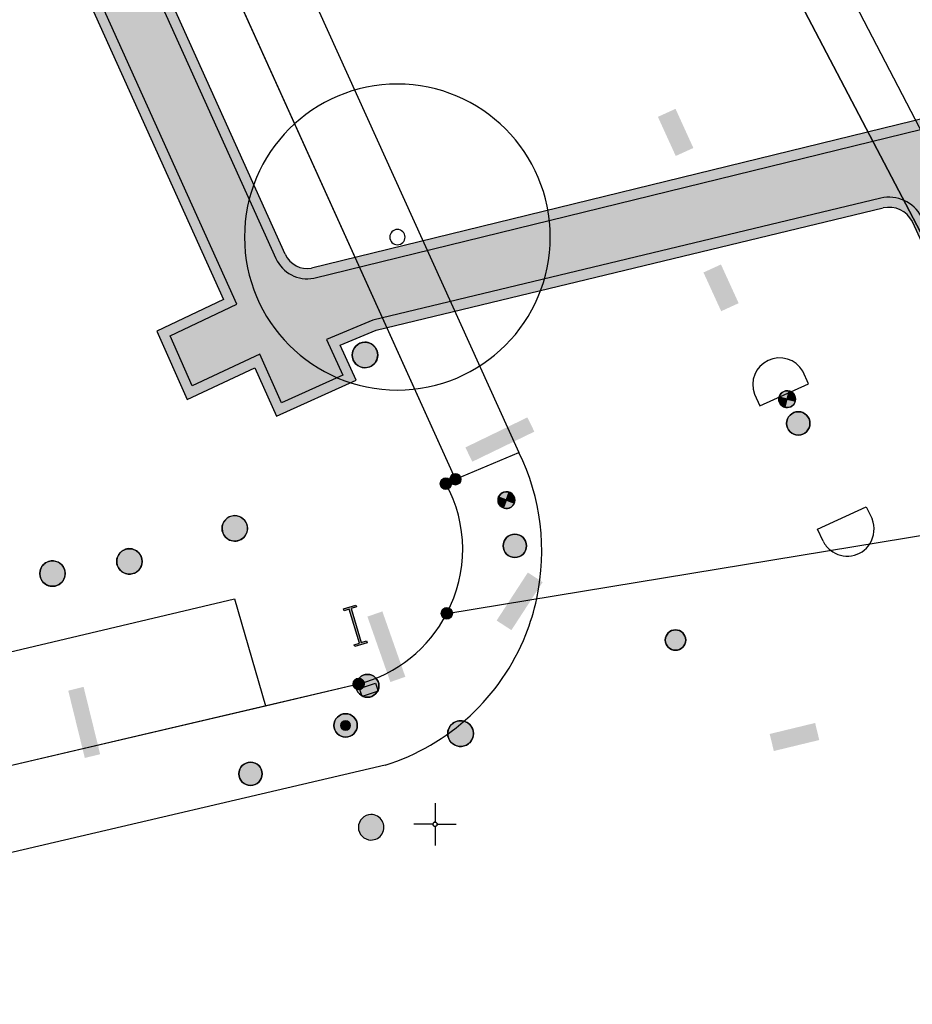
# Model space of a CAD drawing. Header units: metres. Extents: x 2695560 to 2696939, y 1260491 to 1262050.
# Tile 930 of 1005: x 2696539 to 2696565, y 1261645 to 1261673. Entities that reach past the tile are written whole.
import ezdxf

# ---------------------------------------------------------------- set-up
doc = ezdxf.new("R2010")
doc.units = ezdxf.units.M
doc.linetypes.add('AUSGEZOGEN', pattern=[0])
for name, color, linetype in [('XR$1$AV_Flächen (EO)', 7, 'AUSGEZOGEN'), ('XR$1$AV_Gebäudeflächen ut.', 7, 'AUSGEZOGEN'), ('XR$1$AV_Grenzpunkte', 7, 'AUSGEZOGEN'), ('XR$1$AV_Koordinatennetzpunkte', 7, 'AUSGEZOGEN'), ('XR$1$AV_Linien (BB)', 7, 'AUSGEZOGEN'), ('XR$1$AV_Linien (EO)', 7, 'AUSGEZOGEN'), ('XR$1$AW_LK_Schachtdeckel', 24, 'AUSGEZOGEN'), ('XR$1$EW_LK_Bauwerk', 1, 'AUSGEZOGEN'), ('XR$1$EW_LK_Bauwerk_FL_Linie_Punkt', 1, 'AUSGEZOGEN'), ('XR$1$EW_LK_Knoten', 1, 'AUSGEZOGEN'), ('XR$1$FM_LK_SW_TRASSEKNOTEN', 94, 'AUSGEZOGEN'), ('XR$1$GR_Baum', 94, 'AUSGEZOGEN'), ('XR$1$Liegenschaftsgrenzen', 7, 'AUSGEZOGEN'), ('XR$1$PFAV', 255, 'AUSGEZOGEN'), ('XR$1$PFAW', 255, 'AUSGEZOGEN'), ('XR$1$PFEW', 255, 'AUSGEZOGEN'), ('XR$1$PFWFM', 255, 'AUSGEZOGEN'), ('XR$1$RAEW', 8, 'AUSGEZOGEN')]:
    doc.layers.add(name, color=color, linetype=linetype)

# ---------------------------------------------------------------- blocks, each defined once
blk = doc.blocks.new('COMPLEXOBJECT_17')
at = {"layer": 'XR$1$AV_Linien (BB)', "color": 7, "linetype": 'AUSGEZOGEN', "transparency": 33554687}
for p, q in [((6550.316, 11660.023), (6550.6, 11660.156)), ((6545.004, 11653.488), (6547.748, 11654.128))]:
    blk.add_line(p, q, dxfattribs=at)
for centre, radius, start, end in [((6546.818, 11658.089), 3.997, 331.9324, 28.9387), ((6546.738, 11658.05), 4.05, 284.4376, 332.9466)]:
    blk.add_arc(centre, radius, start, end, dxfattribs=at)
blk = doc.blocks.new('COMPLEXOBJECT_103')
at = {"layer": 'XR$1$AV_Linien (BB)', "color": 7, "linetype": 'AUSGEZOGEN', "transparency": 33554687}
for p, q in [((6560.998, 11662.968), (6560.826, 11663.335)), ((6559.404, 11662.664), (6559.567, 11662.315))]:
    blk.add_line(p, q, dxfattribs=at)
blk.add_arc((6560.143, 11662.939), 0.789, 30.0997, 200.4228, dxfattribs=at)
blk = doc.blocks.new('COMPLEXOBJECT_344')
at = {"layer": 'XR$1$AV_Linien (BB)', "color": 7, "linetype": 'AUSGEZOGEN', "transparency": 33554687}
blk.add_line((6562.697, 11659.347), (6562.867, 11658.985), dxfattribs=at)
blk.add_arc((6562.137, 11658.683), 0.79, 327.4622, 22.4759, dxfattribs=at)
blk = doc.blocks.new('COMPLEXOBJECT_345')
at = {"layer": 'XR$1$AV_Linien (BB)', "color": 7, "linetype": 'AUSGEZOGEN', "transparency": 33554687}
blk.add_line((6561.429, 11658.328), (6561.26, 11658.69), dxfattribs=at)
blk.add_arc((6562.119, 11658.67), 0.77, 206.3669, 231.5392, dxfattribs=at)
blk = doc.blocks.new('COMPLEXOBJECT_491')
at = {"layer": 'XR$1$AV_Linien (BB)', "color": 7, "linetype": 'AUSGEZOGEN', "transparency": 33554687}
for centre, radius, start, end in [((6546.481, 11658.055), 6.664, 338.2332, 347.7742), ((6546.537, 11658.037), 6.606, 287.5267, 338.2014)]:
    blk.add_arc(centre, radius, start, end, dxfattribs=at)
blk = doc.blocks.new('COMPLEXOBJECT_492')
at = {"layer": 'XR$1$AV_Linien (BB)', "color": 7, "linetype": 'AUSGEZOGEN', "transparency": 33554687}
blk.add_line((6548.526, 11651.738), (6510.318, 11642.814), dxfattribs=at)
blk = doc.blocks.new('COMPLEXOBJECT_925')
at = {"layer": 'XR$1$AV_Flächen (EO)', "color": 7, "linetype": 'AUSGEZOGEN', "transparency": 33554687}
for points in [[(6545.588, 11666.777), (6517.772, 11728.365), (6504.274, 11722.305), (6505.103, 11720.471), (6505.167, 11720.5), (6505.259, 11720.297), (6516.218, 11725.246), (6517.453, 11722.512), (6517.908, 11722.717), (6543.767, 11665.449), (6541.807, 11664.518), (6542.7, 11662.506), (6544.687, 11663.439), (6545.325, 11662.012), (6547.68, 11663.067), (6547.206, 11664.106), (6548.263, 11664.547), (6563.194, 11668.14)], [(6568.237, 11663.88), (6564.981, 11670.925), (6546.363, 11666.366)], [(6564.053, 11667.741), (6567.238, 11660.81), (6608.019, 11670.43), (6608.863, 11666.708), (6609.352, 11666.824), (6609.812, 11664.878)]]:
    blk.add_lwpolyline(points, dxfattribs=at)
for centre, radius, start, end in [((6563.365, 11667.383), 0.776, 27.467, 102.7038), ((6546.238, 11667.066), 0.711, 203.9658, 280.1581)]:
    blk.add_arc(centre, radius, start, end, dxfattribs=at)
blk = doc.blocks.new('COMPLEXOBJECT_1138')
at = {"layer": 'XR$1$AV_Linien (EO)', "color": 7, "linetype": 'AUSGEZOGEN', "transparency": 33554687}
for points in [[(6504.396, 11722.031), (6517.622, 11727.969), (6519.517, 11723.773), (6545.314, 11666.654)], [(6546.426, 11666.073), (6564.812, 11670.575), (6567.97, 11663.742)]]:
    blk.add_lwpolyline(points, dxfattribs=at)
blk.add_arc((6546.237, 11667.066), 1.011, 204.0433, 280.7842, dxfattribs=at)
blk = doc.blocks.new('COMPLEXOBJECT_1139')
at = {"layer": 'XR$1$AV_Linien (EO)', "color": 7, "linetype": 'AUSGEZOGEN', "transparency": 33554687}
blk.add_lwpolyline([(6563.126, 11668.432), (6548.17, 11664.833), (6546.804, 11664.264), (6547.282, 11663.217), (6545.476, 11662.408), (6544.836, 11663.84), (6542.85, 11662.908), (6542.2, 11664.372), (6544.162, 11665.304), (6518.058, 11723.114), (6517.603, 11722.909), (6516.368, 11725.643), (6505.071, 11720.542)], dxfattribs=at)
blk.add_arc((6563.364, 11667.382), 1.077, 27.5437, 102.7964, dxfattribs=at)
blk = doc.blocks.new('COMPLEXOBJECT_1221')
at = {"layer": 'XR$1$Liegenschaftsgrenzen', "color": 7, "linetype": 'AUSGEZOGEN', "transparency": 33554687}
blk.add_line((6568.585, 11659.21), (6548.129, 11698.336), dxfattribs=at)
blk = doc.blocks.new('COMPLEXOBJECT_1232')
at = {"layer": 'XR$1$Liegenschaftsgrenzen', "color": 7, "linetype": 'AUSGEZOGEN', "transparency": 33554687}
blk.add_line((6509.79, 11645.27), (6547.748, 11654.128), dxfattribs=at)
blk.add_arc((6546.738, 11658.05), 4.05, 284.4376, 332.9466, dxfattribs=at)
blk = doc.blocks.new('COMPLEXOBJECT_1382')
at = {"layer": 'XR$1$Liegenschaftsgrenzen', "color": 7, "linetype": 'AUSGEZOGEN', "transparency": 33554687}
blk.add_lwpolyline([(6550.316, 11660.023), (6550.6, 11660.156), (6483.723, 11807.912), (6483.359, 11807.746), (6480.746, 11813.519)], dxfattribs=at)
blk.add_arc((6546.818, 11658.089), 3.997, 331.9324, 28.9387, dxfattribs=at)
blk = doc.blocks.new('BAV15')
at = {"layer": 'XR$1$PFAV', "transparency": 33554687}
blk.add_hatch(color=7, dxfattribs=at).paths.add_polyline_path([(0.5, 0), (0.49, 0.101), (0.459, 0.197), (0.41, 0.286), (0.344, 0.362), (0.264, 0.424), (0.174, 0.469), (0.076, 0.494), (-0.025, 0.499), (-0.125, 0.484), (-0.22, 0.449), (-0.306, 0.395), (-0.379, 0.326), (-0.437, 0.243), (-0.477, 0.15), (-0.497, 0.051), (-0.497, -0.051), (-0.477, -0.15), (-0.437, -0.243), (-0.379, -0.326), (-0.306, -0.395), (-0.22, -0.449), (-0.125, -0.484), (-0.025, -0.499), (0.076, -0.494), (0.174, -0.469), (0.264, -0.424), (0.344, -0.362), (0.41, -0.286), (0.459, -0.197), (0.49, -0.101)])
at = {"color": 7, "transparency": 33554687}
for start, end in [(90, 270), (270, 90)]:
    blk.add_arc((0, 0), 0.5, start, end, dxfattribs=at)
at = {"layer": 'XR$1$PFAV', "transparency": 33554687}
blk.add_circle((0, 0), 0.5, dxfattribs=at)
blk = doc.blocks.new('BAV2041')
at = {"color": 7, "transparency": 33554687}
for p, q in [((0, 0.5), (0, 0.05)), ((-0.05, 0), (-0.5, 0)), ((0.05, 0), (0.5, 0)), ((0, -0.05), (0, -0.5))]:
    blk.add_line(p, q, dxfattribs=at)
blk.add_circle((0, 0), 0.05, dxfattribs=at)
for start, end in [(90, 270), (270, 90)]:
    blk.add_arc((0, 0), 0.05, start, end, dxfattribs=at)
blk = doc.blocks.new('WBGR1')
at = {"color": 94, "transparency": 33554687}
for radius, start, end in [(1, 90, 270), (1, 270, 90), (0.05, 90, 270), (0.05, 270, 90)]:
    blk.add_arc((0, 0), radius, start, end, dxfattribs=at)
blk = doc.blocks.new('BAW2082')
at = {"layer": 'XR$1$PFAW', "transparency": 33554687}
blk.add_hatch(color=7, dxfattribs=at).paths.add_polyline_path([(0.509, -0.003), (0.499, 0.098), (0.469, 0.194), (0.42, 0.283), (0.354, 0.359), (0.274, 0.421), (0.183, 0.466), (0.085, 0.491), (-0.016, 0.496), (-0.116, 0.481), (-0.211, 0.446), (-0.297, 0.392), (-0.37, 0.323), (-0.428, 0.24), (-0.468, 0.147), (-0.488, 0.047), (-0.488, -0.054), (-0.468, -0.153), (-0.428, -0.246), (-0.37, -0.329), (-0.297, -0.398), (-0.211, -0.452), (-0.116, -0.487), (-0.016, -0.502), (0.085, -0.497), (0.183, -0.472), (0.274, -0.427), (0.354, -0.366), (0.42, -0.289), (0.469, -0.2), (0.499, -0.104)])
at = {"transparency": 33554687}
for start, end in [(91.1948, 268.8052), (268.8052, 91.1948)]:
    blk.add_arc((0.01, 0), 0.5, start, end, dxfattribs=at)
at = {"layer": 'XR$1$PFAW', "transparency": 33554687}
blk.add_circle((0.009, -0.003), 0.5, dxfattribs=at)
blk = doc.blocks.new('BAW2088')
at = {"layer": 'XR$1$PFAW', "transparency": 33554687}
blk.add_hatch(color=253, dxfattribs=at).paths.add_polyline_path([(0.51, 0), (0.5, 0.101), (0.47, 0.197), (0.421, 0.286), (0.355, 0.362), (0.275, 0.424), (0.184, 0.469), (0.086, 0.494), (-0.015, 0.499), (-0.115, 0.484), (-0.21, 0.449), (-0.296, 0.395), (-0.369, 0.326), (-0.427, 0.243), (-0.467, 0.15), (-0.487, 0.051), (-0.487, -0.051), (-0.467, -0.15), (-0.427, -0.243), (-0.369, -0.326), (-0.296, -0.395), (-0.21, -0.449), (-0.115, -0.484), (-0.015, -0.499), (0.086, -0.494), (0.184, -0.469), (0.275, -0.424), (0.355, -0.362), (0.421, -0.286), (0.47, -0.197), (0.5, -0.101)])
at = {"transparency": 33554687}
for start, end in [(91.1948, 268.8052), (268.8052, 91.1948)]:
    blk.add_arc((0.01, 0), 0.5, start, end, dxfattribs=at)
at = {"layer": 'XR$1$PFAW', "transparency": 33554687}
blk.add_circle((0.01, 0), 0.5, dxfattribs=at)
blk = doc.blocks.new('BEW15')
at = {"layer": 'XR$1$PFEW', "transparency": 33554687}
h = blk.add_hatch(color=7, dxfattribs=at)
h.paths.add_polyline_path([(-0.5, 0), (-0.497, -0.05), (-0.489, -0.1), (-0.477, -0.15), (-0.459, -0.197), (-0.437, -0.242), (-0.41, -0.285), (-0.379, -0.326), (-0.344, -0.362), (-0.306, -0.395), (-0.264, -0.424), (-0.22, -0.449), (-0.173, -0.469), (-0.125, -0.484), (-0.075, -0.494), (-0.025, -0.499), (0.026, -0.499), (0.076, -0.494), (0.126, -0.484), (0.174, -0.469), (0.22, -0.449), (0.265, -0.424), (0.306, -0.395), (0.345, -0.362), (0.38, -0.326), (0.411, -0.285), (0.437, -0.242), (0.46, -0.197), (0.477, -0.15), (0.49, -0.1), (0.498, -0.05), (0.5, 0), (0.498, 0.051), (0.49, 0.101), (0.477, 0.15), (0.46, 0.197), (0.437, 0.243), (0.411, 0.286), (0.38, 0.326), (0.345, 0.363), (0.306, 0.396), (0.265, 0.424), (0.22, 0.449), (0.174, 0.469), (0.126, 0.484), (0.076, 0.494), (0.026, 0.5), (-0.025, 0.5), (-0.075, 0.494), (-0.125, 0.484), (-0.173, 0.469), (-0.22, 0.449), (-0.264, 0.424), (-0.306, 0.396), (-0.344, 0.363), (-0.379, 0.326), (-0.41, 0.286), (-0.437, 0.243), (-0.459, 0.197), (-0.477, 0.15), (-0.489, 0.101), (-0.497, 0.051)])
h.paths.add_polyline_path([(0.01, 0.001), (0.01, 0), (0.01, -0.001), (0.01, -0.002), (0.01, -0.003), (0.009, -0.004), (0.009, -0.005), (0.009, -0.006), (0.008, -0.006), (0.007, -0.007), (0.006, -0.008), (0.006, -0.008), (0.005, -0.009), (0.004, -0.009), (0.003, -0.01), (0.002, -0.01), (0.001, -0.01), (0, -0.01), (-0.001, -0.01), (-0.002, -0.01), (-0.003, -0.009), (-0.004, -0.009), (-0.005, -0.008), (-0.006, -0.008), (-0.007, -0.007), (-0.007, -0.006), (-0.008, -0.006), (-0.008, -0.005), (-0.009, -0.004), (-0.009, -0.003), (-0.009, -0.002), (-0.01, -0.001), (-0.01, 0), (-0.01, 0.001), (-0.009, 0.002), (-0.009, 0.003), (-0.009, 0.004), (-0.008, 0.005), (-0.008, 0.006), (-0.007, 0.007), (-0.007, 0.007), (-0.006, 0.008), (-0.005, 0.009), (-0.004, 0.009), (-0.003, 0.01), (-0.002, 0.01), (-0.001, 0.01), (0, 0.01), (0.001, 0.01), (0.002, 0.01), (0.003, 0.01), (0.004, 0.01), (0.005, 0.009), (0.006, 0.009), (0.006, 0.008), (0.007, 0.007), (0.008, 0.007), (0.009, 0.006), (0.009, 0.005), (0.009, 0.004), (0.01, 0.003), (0.01, 0.002)], flags=16)
at = {"color": 1, "transparency": 33554687}
for start, end in [(0, 180), (180, 0)]:
    blk.add_arc((0, 0), 0.5, start, end, dxfattribs=at)
at = {"layer": 'XR$1$PFEW', "transparency": 33554687}
blk.add_circle((0, 0), 0.5, dxfattribs=at)
blk = doc.blocks.new('BEWLP2597')
at = {"layer": 'XR$1$PFEW', "transparency": 33554687}
blk.add_hatch(color=7, dxfattribs=at).paths.add_polyline_path([(-0.5, 0), (-0.497, -0.051), (-0.49, -0.101), (-0.477, -0.15), (-0.459, -0.197), (-0.437, -0.243), (-0.41, -0.286), (-0.379, -0.326), (-0.344, -0.362), (-0.306, -0.395), (-0.264, -0.424), (-0.22, -0.449), (-0.174, -0.469), (-0.125, -0.484), (-0.076, -0.494), (-0.025, -0.499), (0.025, -0.499), (0.076, -0.494), (0.125, -0.484), (0.174, -0.469), (0.22, -0.449), (0.264, -0.424), (0.306, -0.395), (0.344, -0.362), (0.379, -0.326), (0.41, -0.286), (0.437, -0.243), (0.459, -0.197), (0.477, -0.15), (0.49, -0.101), (0.497, -0.051), (0.5, 0), (0.497, 0.051), (0.49, 0.101), (0.477, 0.15), (0.459, 0.197), (0.437, 0.243), (0.41, 0.286), (0.379, 0.326), (0.344, 0.362), (0.306, 0.395), (0.264, 0.424), (0.22, 0.449), (0.174, 0.469), (0.125, 0.484), (0.076, 0.494), (0.025, 0.499), (-0.025, 0.499), (-0.076, 0.494), (-0.125, 0.484), (-0.174, 0.469), (-0.22, 0.449), (-0.264, 0.424), (-0.306, 0.395), (-0.344, 0.362), (-0.379, 0.326), (-0.41, 0.286), (-0.437, 0.243), (-0.459, 0.197), (-0.477, 0.15), (-0.49, 0.101), (-0.497, 0.051)])
at = {"color": 1, "transparency": 33554687}
for start, end in [(90, 180), (0, 90), (180, 270), (270, 0)]:
    blk.add_arc((0, 0), 0.5, start, end, dxfattribs=at)
at = {"layer": 'XR$1$PFEW', "transparency": 33554687}
blk.add_circle((0, 0), 0.5, dxfattribs=at)
blk = doc.blocks.new('BEWLP2574')
at = {"layer": 'XR$1$PFEW', "transparency": 33554687}
blk.add_hatch(color=7, dxfattribs=at).paths.add_polyline_path([(-0.5, 0), (-0.497, -0.051), (-0.489, -0.101), (-0.477, -0.15), (-0.459, -0.198), (-0.437, -0.243), (-0.41, -0.286), (-0.379, -0.326), (-0.344, -0.363), (-0.306, -0.396), (-0.264, -0.425), (-0.22, -0.449), (-0.173, -0.469), (-0.125, -0.485), (-0.075, -0.495), (-0.025, -0.5), (0.026, -0.5), (0.076, -0.495), (0.126, -0.485), (0.174, -0.469), (0.221, -0.449), (0.265, -0.425), (0.306, -0.396), (0.345, -0.363), (0.38, -0.326), (0.411, -0.286), (0.437, -0.243), (0.46, -0.198), (0.477, -0.15), (0.49, -0.101), (0.498, -0.051), (0.5, 0), (0.498, 0.05), (0.49, 0.1), (0.477, 0.149), (0.46, 0.197), (0.437, 0.242), (0.411, 0.285), (0.38, 0.325), (0.345, 0.362), (0.306, 0.395), (0.265, 0.424), (0.221, 0.448), (0.174, 0.468), (0.126, 0.484), (0.076, 0.494), (0.026, 0.499), (-0.025, 0.499), (-0.075, 0.494), (-0.125, 0.484), (-0.173, 0.468), (-0.22, 0.448), (-0.264, 0.424), (-0.306, 0.395), (-0.344, 0.362), (-0.379, 0.325), (-0.41, 0.285), (-0.437, 0.242), (-0.459, 0.197), (-0.477, 0.149), (-0.489, 0.1), (-0.497, 0.05)])
at = {"color": 1, "transparency": 33554687}
for start, end in [(90, 180), (0, 90), (180, 270), (270, 0)]:
    blk.add_arc((0, 0), 0.5, start, end, dxfattribs=at)
at = {"layer": 'XR$1$PFEW', "transparency": 33554687}
blk.add_circle((0, 0), 0.5, dxfattribs=at)
blk = doc.blocks.new('BEWLP2561')
at = {"layer": 'XR$1$PFEW', "transparency": 33554687}
blk.add_hatch(color=7, dxfattribs=at).paths.add_polyline_path([(0.488, 0), (0.478, 0.101), (0.448, 0.197), (0.399, 0.286), (0.333, 0.362), (0.253, 0.424), (0.162, 0.469), (0.064, 0.494), (-0.037, 0.499), (-0.137, 0.484), (-0.232, 0.449), (-0.318, 0.395), (-0.391, 0.326), (-0.449, 0.243), (-0.489, 0.15), (-0.509, 0.051), (-0.509, -0.051), (-0.489, -0.15), (-0.449, -0.243), (-0.391, -0.326), (-0.318, -0.395), (-0.232, -0.449), (-0.137, -0.484), (-0.037, -0.499), (0.064, -0.494), (0.162, -0.469), (0.253, -0.424), (0.333, -0.362), (0.399, -0.286), (0.448, -0.197), (0.478, -0.101)])
at = {"layer": 'XR$1$RAEW', "transparency": 33554687}
for points in [[(-0.324, -0.38), (-0.009, 0.003), (-0.38, 0.325), (-0.396, 0.305), (-0.411, 0.285), (-0.425, 0.263), (-0.438, 0.242), (-0.449, 0.219), (-0.46, 0.196), (-0.469, 0.172), (-0.477, 0.148), (-0.484, 0.124), (-0.49, 0.099), (-0.494, 0.074), (-0.497, 0.049), (-0.499, 0.024), (-0.5, -0.001), (-0.499, -0.027), (-0.497, -0.052), (-0.494, -0.077), (-0.489, -0.102), (-0.484, -0.127), (-0.477, -0.151), (-0.468, -0.175), (-0.459, -0.198), (-0.448, -0.221), (-0.436, -0.244), (-0.423, -0.266), (-0.409, -0.287), (-0.394, -0.307), (-0.378, -0.327), (-0.361, -0.346), (-0.343, -0.363)], [(0.306, 0.386), (0, 0), (0.381, -0.325), (0.397, -0.305), (0.411, -0.284), (0.425, -0.262), (0.438, -0.24), (0.449, -0.217), (0.459, -0.193), (0.468, -0.169), (0.476, -0.144), (0.483, -0.12), (0.488, -0.094), (0.492, -0.069), (0.494, -0.043), (0.495, -0.018), (0.495, 0.008), (0.494, 0.034), (0.491, 0.059), (0.487, 0.084), (0.482, 0.11), (0.475, 0.134), (0.468, 0.159), (0.459, 0.183), (0.448, 0.206), (0.437, 0.229), (0.424, 0.252), (0.41, 0.273), (0.395, 0.294), (0.379, 0.314), (0.362, 0.334), (0.345, 0.352), (0.326, 0.37)]]:
    blk.add_hatch(color=1, dxfattribs=at).paths.add_polyline_path(points)
at = {"color": 1, "transparency": 33554687}
for p, q in [((0.381, -0.325), (-0.38, 0.325)), ((-0.324, -0.38), (0.306, 0.386))]:
    blk.add_line(p, q, dxfattribs=at)
for start, end in [(91.38095, 268.61905), (268.61905, 91.38095)]:
    blk.add_arc((0, 0), 0.5, start, end, dxfattribs=at)
at = {"layer": 'XR$1$PFEW', "transparency": 33554687}
blk.add_circle((-0.012, 0, -0.993), 0.5, dxfattribs=at)
at = {"layer": 'XR$1$RAEW', "color": 1, "transparency": 33554687}
for points in [[(-0.324, -0.38), (-0.009, 0.003), (-0.38, 0.325)], [(0.306, 0.386), (0, 0), (0.381, -0.325)]]:
    blk.add_lwpolyline(points, dxfattribs=at)
for centre, start, end in [((0, 0), 139.48209, 229.51105), ((-0.004, -0.006), 320.36586, 51.63478)]:
    blk.add_arc(centre, 0.5, start, end, dxfattribs=at)
blk = doc.blocks.new('BWEW2051')
at = {"transparency": 33554687}
blk.add_hatch(color=1, dxfattribs=at).paths.add_polyline_path([(1.025, -0.174), (1.025, 0.171), (0.975, 0.171), (0.975, 0.025), (0.025, 0.025), (0.025, 0.171), (-0.025, 0.171), (-0.025, -0.174), (0.025, -0.174), (0.025, -0.025), (0.975, -0.025), (0.975, -0.174)])
at = {"color": 1, "transparency": 33554687}
blk.add_lwpolyline([(1.025, -0.174), (0.975, -0.174), (0.975, -0.025), (0.025, -0.025), (0.025, -0.174), (-0.025, -0.174), (-0.025, 0.171), (0.025, 0.171), (0.025, 0.025), (0.975, 0.025), (0.975, 0.171), (1.025, 0.171), (1.025, -0.174)], close=True, dxfattribs=at)
blk = doc.blocks.new('BEW957')
at = {"layer": 'XR$1$RAEW', "transparency": 33554687}
blk.add_hatch(color=1, dxfattribs=at).paths.add_polyline_path([(-0.5, 0), (-0.5, -0.05), (-0.49, -0.1), (-0.48, -0.15), (-0.46, -0.2), (-0.44, -0.24), (-0.41, -0.29), (-0.38, -0.33), (-0.34, -0.36), (-0.31, -0.4), (-0.26, -0.42), (-0.22, -0.45), (-0.17, -0.47), (-0.13, -0.48), (-0.08, -0.49), (-0.03, -0.5), (0.03, -0.5), (0.08, -0.49), (0.13, -0.48), (0.17, -0.47), (0.22, -0.45), (0.26, -0.42), (0.31, -0.4), (0.34, -0.36), (0.38, -0.33), (0.41, -0.29), (0.44, -0.24), (0.46, -0.2), (0.48, -0.15), (0.49, -0.1), (0.5, -0.05), (0.5, 0), (0.5, 0.05), (0.49, 0.1), (0.48, 0.15), (0.46, 0.2), (0.44, 0.24), (0.41, 0.29), (0.38, 0.33), (0.34, 0.36), (0.31, 0.4), (0.26, 0.42), (0.22, 0.45), (0.17, 0.47), (0.13, 0.48), (0.08, 0.49), (0.03, 0.5), (-0.03, 0.5), (-0.08, 0.49), (-0.13, 0.48), (-0.17, 0.47), (-0.22, 0.45), (-0.26, 0.42), (-0.31, 0.4), (-0.34, 0.36), (-0.38, 0.33), (-0.41, 0.29), (-0.44, 0.24), (-0.46, 0.2), (-0.48, 0.15), (-0.49, 0.1), (-0.5, 0.05)])
at = {"color": 1, "transparency": 33554687}
for start, end in [(90, 180), (180, 270), (0, 90), (270, 0)]:
    blk.add_arc((0, 0), 0.5, start, end, dxfattribs=at)
at = {"layer": 'XR$1$RAEW', "color": 1, "transparency": 33554687}
blk.add_circle((0, 0), 0.5, dxfattribs=at)
blk = doc.blocks.new('BEWLP2514')
at = {"layer": 'XR$1$PFEW', "transparency": 33554687}
blk.add_hatch(color=7, dxfattribs=at).paths.add_polyline_path([(0.5, 0), (-0.5, 0), (-0.5, -0.5), (0.5, -0.5)])
at = {"color": 1, "transparency": 33554687}
blk.add_lwpolyline([(-0.5, 0), (0.5, 0), (0.5, -0.5), (-0.5, -0.5), (-0.5, 0)], close=True, dxfattribs=at)
at = {"layer": 'XR$1$PFEW', "transparency": 33554687}
for p, q in [((-0.5, -0.5), (-0.5, 0)), ((-0.5, 0), (0.5, 0)), ((0.5, 0), (0.5, -0.5)), ((0.5, -0.5), (-0.5, -0.5))]:
    blk.add_line(p, q, dxfattribs=at)
blk = doc.blocks.new('BWFM2')
at = {"layer": 'XR$1$PFWFM', "transparency": 33554687}
blk.add_hatch(color=7, dxfattribs=at).paths.add_polyline_path([(0, 0.5), (-0.05, 0.496), (-0.099, 0.488), (-0.147, 0.474), (-0.194, 0.456), (-0.238, 0.434), (-0.28, 0.407), (-0.32, 0.376), (-0.355, 0.341), (-0.388, 0.303), (-0.416, 0.261), (-0.44, 0.217), (-0.459, 0.171), (-0.474, 0.124), (-0.484, 0.075), (-0.489, 0.025), (-0.489, -0.025), (-0.484, -0.075), (-0.474, -0.124), (-0.459, -0.171), (-0.44, -0.217), (-0.416, -0.261), (-0.388, -0.303), (-0.355, -0.341), (-0.32, -0.376), (-0.28, -0.407), (-0.238, -0.434), (-0.194, -0.456), (-0.147, -0.474), (-0.099, -0.488), (-0.05, -0.496), (0, -0.5), (0.051, -0.498), (0.102, -0.492), (0.152, -0.48), (0.2, -0.462), (0.247, -0.441), (0.291, -0.414), (0.332, -0.383), (0.369, -0.348), (0.403, -0.309), (0.433, -0.268), (0.458, -0.223), (0.478, -0.176), (0.494, -0.127), (0.505, -0.077), (0.51, -0.026), (0.51, 0.026), (0.505, 0.077), (0.494, 0.127), (0.478, 0.176), (0.458, 0.223), (0.433, 0.268), (0.403, 0.309), (0.369, 0.348), (0.332, 0.383), (0.291, 0.414), (0.247, 0.441), (0.2, 0.462), (0.152, 0.48), (0.102, 0.492), (0.051, 0.498)])
at = {"color": 94, "transparency": 33554687}
for start, end in [(91.1948, 268.8052), (268.8052, 91.1948)]:
    blk.add_arc((0.01, 0), 0.5, start, end, dxfattribs=at)

msp = doc.modelspace()

# ---------------------------------------------------------------- hatches: boundary and pattern name
at = {"transparency": 33554687}
for points in [[(2696558.05, 1261670.868), (2696557.531, 1261670.632), (2696558.056, 1261669.48), (2696558.575, 1261669.716)], [(2696559.388, 1261666.287), (2696558.873, 1261666.051), (2696559.394, 1261664.911), (2696559.909, 1261665.147)], [(2696551.862, 1261660.901), (2696552.065, 1261660.481), (2696553.893, 1261661.366), (2696553.689, 1261661.786)], [(2696552.782, 1261655.806), (2696553.217, 1261655.523), (2696554.136, 1261656.936), (2696553.701, 1261657.219)], [(2696549.417, 1261656.075), (2696548.977, 1261655.921), (2696549.653, 1261653.996), (2696550.093, 1261654.15)], [(2696540.619, 1261653.853), (2696540.167, 1261653.741), (2696540.654, 1261651.76), (2696541.106, 1261651.872)], [(2696560.823, 1261652.467), (2696560.945, 1261651.965), (2696562.283, 1261652.289), (2696562.161, 1261652.791)]]:
    msp.add_hatch(color=7, dxfattribs=at).paths.add_polyline_path(points)
at = {"layer": 'XR$1$AV_Gebäudeflächen ut.', "true_color": 0xf5f5f5, "transparency": 33554687}
msp.add_hatch(color=7, dxfattribs=at).paths.add_polyline_path([(2696610.782, 1261664.688), (2696612.521, 1261665.079), (2696610.882, 1261672.18), (2696610.117, 1261675.498), (2696607.839, 1261674.969), (2696608.461, 1261672.415), (2696608.461, 1261672.413), (2696608.46, 1261672.411), (2696608.46, 1261672.409), (2696608.459, 1261672.407), (2696608.458, 1261672.405), (2696608.458, 1261672.403), (2696608.457, 1261672.401), (2696608.456, 1261672.399), (2696608.455, 1261672.397), (2696608.454, 1261672.395), (2696608.452, 1261672.393), (2696608.451, 1261672.392), (2696608.45, 1261672.39), (2696608.448, 1261672.388), (2696608.447, 1261672.387), (2696608.445, 1261672.385), (2696608.444, 1261672.384), (2696608.442, 1261672.383), (2696608.44, 1261672.381), (2696608.438, 1261672.38), (2696608.436, 1261672.379), (2696608.435, 1261672.378), (2696608.433, 1261672.377), (2696608.431, 1261672.376), (2696608.429, 1261672.376), (2696608.427, 1261672.375), (2696608.424, 1261672.374), (2696608.422, 1261672.374), (2696608.42, 1261672.373), (2696608.418, 1261672.373), (2696608.416, 1261672.373), (2696569.986, 1261663.297), (2696569.956, 1261663.294), (2696569.927, 1261663.293), (2696569.897, 1261663.292), (2696569.867, 1261663.293), (2696569.837, 1261663.295), (2696569.808, 1261663.297), (2696569.778, 1261663.301), (2696569.749, 1261663.306), (2696569.72, 1261663.312), (2696569.691, 1261663.32), (2696569.662, 1261663.328), (2696569.634, 1261663.337), (2696569.606, 1261663.348), (2696569.579, 1261663.359), (2696569.552, 1261663.371), (2696569.525, 1261663.385), (2696569.499, 1261663.399), (2696569.473, 1261663.414), (2696569.448, 1261663.431), (2696569.424, 1261663.448), (2696569.401, 1261663.466), (2696569.378, 1261663.485), (2696569.355, 1261663.505), (2696569.334, 1261663.525), (2696569.313, 1261663.547), (2696569.293, 1261663.569), (2696569.274, 1261663.592), (2696569.256, 1261663.615), (2696569.239, 1261663.64), (2696569.222, 1261663.665), (2696569.207, 1261663.69), (2696565.951, 1261670.735), (2696547.333, 1261666.176), (2696547.303, 1261666.171), (2696547.273, 1261666.168), (2696547.242, 1261666.166), (2696547.212, 1261666.165), (2696547.181, 1261666.165), (2696547.151, 1261666.167), (2696547.12, 1261666.17), (2696547.09, 1261666.175), (2696547.06, 1261666.18), (2696547.031, 1261666.187), (2696547.001, 1261666.195), (2696546.972, 1261666.205), (2696546.944, 1261666.216), (2696546.916, 1261666.228), (2696546.888, 1261666.241), (2696546.861, 1261666.255), (2696546.835, 1261666.27), (2696546.809, 1261666.287), (2696546.784, 1261666.305), (2696546.76, 1261666.323), (2696546.737, 1261666.343), (2696546.715, 1261666.364), (2696546.693, 1261666.385), (2696546.672, 1261666.408), (2696546.653, 1261666.431), (2696546.634, 1261666.455), (2696546.617, 1261666.48), (2696546.6, 1261666.506), (2696546.585, 1261666.532), (2696546.571, 1261666.559), (2696546.558, 1261666.587), (2696518.742, 1261728.175), (2696505.244, 1261722.115), (2696506.073, 1261720.281), (2696506.137, 1261720.31), (2696506.229, 1261720.107), (2696517.188, 1261725.056), (2696518.423, 1261722.322), (2696518.878, 1261722.527), (2696544.737, 1261665.259), (2696542.777, 1261664.328), (2696543.67, 1261662.316), (2696545.657, 1261663.249), (2696546.295, 1261661.822), (2696548.65, 1261662.877), (2696548.176, 1261663.916), (2696549.233, 1261664.357), (2696564.164, 1261667.95), (2696564.196, 1261667.957), (2696564.229, 1261667.962), (2696564.261, 1261667.966), (2696564.294, 1261667.968), (2696564.327, 1261667.969), (2696564.36, 1261667.969), (2696564.393, 1261667.967), (2696564.425, 1261667.964), (2696564.458, 1261667.959), (2696564.49, 1261667.953), (2696564.522, 1261667.946), (2696564.554, 1261667.937), (2696564.585, 1261667.927), (2696564.616, 1261667.916), (2696564.646, 1261667.904), (2696564.676, 1261667.89), (2696564.705, 1261667.875), (2696564.734, 1261667.858), (2696564.762, 1261667.841), (2696564.789, 1261667.822), (2696564.815, 1261667.802), (2696564.84, 1261667.781), (2696564.865, 1261667.759), (2696564.888, 1261667.737), (2696564.911, 1261667.713), (2696564.932, 1261667.688), (2696564.953, 1261667.662), (2696564.972, 1261667.635), (2696564.99, 1261667.608), (2696565.007, 1261667.58), (2696565.023, 1261667.551), (2696568.208, 1261660.62), (2696608.989, 1261670.24), (2696609.833, 1261666.518), (2696610.322, 1261666.634)])

# ---------------------------------------------------------------- linework, layer by layer
at = {"layer": 'XR$1$AV_Linien (BB)', "color": 7, "linetype": 'AUSGEZOGEN', "transparency": 33554687}
for p, q in [((2696551.57, 1261659.966), (2696526.3, 1261715.797)), ((2696556.806, 1261683.405), (2696566.501, 1261664.861)), ((2696560.537, 1261662.125), (2696561.968, 1261662.778)), ((2696551.57, 1261659.966), (2696553.439, 1261660.756)), ((2696562.23, 1261658.5), (2696563.667, 1261659.157)), ((2696536.221, 1261651.022), (2696545.974, 1261653.298))]:
    msp.add_line(p, q, dxfattribs=at)
for points in [[(2696527.24, 1261718.568), (2696527.491, 1261718.013), (2696541.436, 1261687.221), (2696553.386, 1261660.861), (2696553.439, 1261660.756)], [(2696566.501, 1261664.861), (2696567.748, 1261665.495), (2696558.075, 1261684.077), (2696556.806, 1261683.405)], [(2696536.221, 1261651.022), (2696535.472, 1261654.177), (2696545.062, 1261656.447), (2696545.974, 1261653.298)]]:
    msp.add_lwpolyline(points, dxfattribs=at)
for centre, radius, start, end in [((2696547.5, 1261657.848), 6.612, 347.8273, 26.0882), ((2696563.106, 1261658.491), 0.79, 231.0711, 327.5819)]:
    msp.add_arc(centre, radius, start, end, dxfattribs=at)
at = {"layer": 'XR$1$Liegenschaftsgrenzen', "color": 7, "linetype": 'AUSGEZOGEN', "transparency": 33554687}
msp.add_line((2696551.315, 1261656.018), (2696569.555, 1261659.02), dxfattribs=at)

# ---------------------------------------------------------------- block references
at = {"layer": 'XR$1$AV_Flächen (EO)', "color": 7, "linetype": 'AUSGEZOGEN', "lineweight": -3, "transparency": 33554687}
msp.add_blockref('COMPLEXOBJECT_925', (2690000.97, 1249999.81), dxfattribs=at)
at = {"layer": 'XR$1$AV_Grenzpunkte', "color": 7, "linetype": 'AUSGEZOGEN', "lineweight": -3, "transparency": 33554687, "xscale": 0.3249999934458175, "yscale": 0.3249999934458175}
for p in [(2696551.57, 1261659.966), (2696551.286, 1261659.833), (2696551.315, 1261656.018), (2696548.718, 1261653.938)]:
    msp.add_blockref('BAV15', p, dxfattribs=at)
at = {"layer": 'XR$1$AV_Koordinatennetzpunkte', "color": 7, "linetype": 'AUSGEZOGEN', "lineweight": -3, "transparency": 33554687, "xscale": 1.25, "yscale": 1.25}
msp.add_blockref('BAV2041', (2696550.97, 1261649.81), dxfattribs=at)
at = {"layer": 'XR$1$AV_Linien (BB)', "color": 7, "linetype": 'AUSGEZOGEN', "lineweight": -3, "transparency": 33554687}
for name in ['COMPLEXOBJECT_103', 'COMPLEXOBJECT_17', 'COMPLEXOBJECT_344', 'COMPLEXOBJECT_345', 'COMPLEXOBJECT_491', 'COMPLEXOBJECT_492']:
    msp.add_blockref(name, (2690000.97, 1249999.81), dxfattribs=at)
at = {"layer": 'XR$1$AV_Linien (EO)', "color": 7, "linetype": 'AUSGEZOGEN', "lineweight": -3, "transparency": 33554687}
for name in ['COMPLEXOBJECT_1138', 'COMPLEXOBJECT_1139']:
    msp.add_blockref(name, (2690000.97, 1249999.81), dxfattribs=at)
at = {"layer": 'XR$1$AW_LK_Schachtdeckel', "color": 24, "linetype": 'AUSGEZOGEN', "lineweight": -3, "transparency": 33554687, "xscale": 0.7499999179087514, "yscale": 0.7499999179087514}
msp.add_blockref('BAW2082', (2696548.898, 1261663.623), dxfattribs=at)
at = {"layer": 'XR$1$AW_LK_Schachtdeckel', "color": 24, "linetype": 'AUSGEZOGEN', "lineweight": -3, "transparency": 33554687}
for name, p, xscale, yscale, rotation in [('BAW2082', (2696545.07, 1261658.526), 0.7499999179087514, 0.7499999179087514, 284.111816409), ('BAW2082', (2696541.961, 1261657.545), 0.7499999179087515, 0.7499999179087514, 17.51296996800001), ('BAW2082', (2696539.71, 1261657.19), 0.7499999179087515, 0.7499999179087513, 198.9619140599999), ('BAW2088', (2696551.725, 1261652.473), 0.7578193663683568, 0.7578193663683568, 128.276943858)]:
    msp.add_blockref(name, p, dxfattribs=dict(at, xscale=xscale, yscale=yscale, rotation=rotation))
at = {"layer": 'XR$1$EW_LK_Bauwerk', "color": 1, "linetype": 'AUSGEZOGEN', "lineweight": -3, "transparency": 33554687}
for name, p, xscale, yscale in [('BEWLP2574', (2696561.666, 1261661.608), 0.6874999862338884, 0.6874999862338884), ('BEWLP2574', (2696553.318, 1261658.004), 0.6874999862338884, 0.6874999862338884), ('BEWLP2597', (2696548.978, 1261653.885), 0.6749999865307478, 0.6749999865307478), ('BEWLP2574', (2696548.335, 1261652.719), 0.6874999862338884, 0.6874999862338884), ('BEWLP2574', (2696545.535, 1261651.295), 0.6874999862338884, 0.6874999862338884)]:
    msp.add_blockref(name, p, dxfattribs=dict(at, xscale=xscale, yscale=yscale))
at = {"layer": 'XR$1$EW_LK_Bauwerk_FL_Linie_Punkt', "color": 1, "linetype": 'AUSGEZOGEN', "lineweight": -3, "transparency": 33554687, "xscale": 0.5999999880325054, "yscale": 0.5999999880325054}
msp.add_blockref('BEW15', (2696558.049, 1261655.232), dxfattribs=at)
at = {"layer": 'XR$1$EW_LK_Knoten', "color": 1, "linetype": 'AUSGEZOGEN', "lineweight": -3, "transparency": 33554687}
for name, p, xscale, yscale, rotation in [('BEWLP2561', (2696561.34, 1261662.323), 0.4943918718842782, 0.4943918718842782, 26.13329999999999), ('BEWLP2561', (2696553.075, 1261659.352), 0.4943918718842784, 0.4943918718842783, 19.1412), ('BWEW2051', (2696548.778, 1261655.123), 1.099999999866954, 1.099999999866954, 106.7049), ('BEWLP2514', (2696548.978, 1261653.885), 0.4999999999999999, 0.4999999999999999, 17.99999999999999)]:
    msp.add_blockref(name, p, dxfattribs=dict(at, xscale=xscale, yscale=yscale, rotation=rotation))
at = {"layer": 'XR$1$EW_LK_Knoten', "color": 1, "linetype": 'AUSGEZOGEN', "lineweight": -3, "transparency": 33554687, "xscale": 0.2749999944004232, "yscale": 0.2749999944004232}
msp.add_blockref('BEW957', (2696548.335, 1261652.719), dxfattribs=at)
at = {"layer": 'XR$1$FM_LK_SW_TRASSEKNOTEN', "color": 94, "linetype": 'AUSGEZOGEN', "lineweight": -3, "transparency": 33554687, "xscale": 0.7499999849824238, "yscale": 0.7499999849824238}
msp.add_blockref('BWFM2', (2696549.079, 1261649.72), dxfattribs=at)
at = {"layer": 'XR$1$GR_Baum', "color": 94, "linetype": 'AUSGEZOGEN', "lineweight": -3, "transparency": 33554687, "xscale": 4.502395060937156, "yscale": 4.502395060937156}
msp.add_blockref('WBGR1', (2696549.859, 1261667.093), dxfattribs=at)
at = {"layer": 'XR$1$Liegenschaftsgrenzen', "color": 7, "linetype": 'AUSGEZOGEN', "lineweight": -3, "transparency": 33554687}
for name in ['COMPLEXOBJECT_1382', 'COMPLEXOBJECT_1221', 'COMPLEXOBJECT_1232']:
    msp.add_blockref(name, (2690000.97, 1249999.81), dxfattribs=at)

doc.saveas('drawing.dxf')
